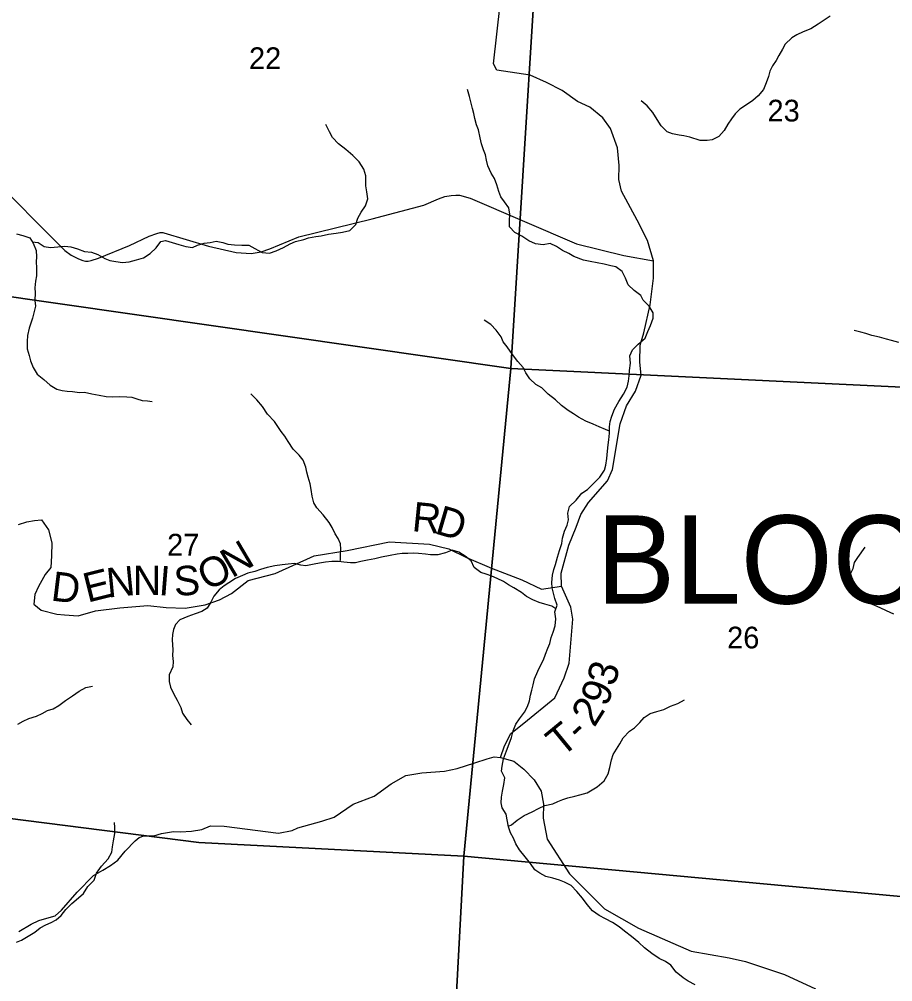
# Model space of a CAD drawing. Extents: x 1624196 to 2029251, y 146837 to 440034.
# Drawn here: x 1898481 to 1907383, y 283198 to 293004 of the extents above; entities that cross this region are included whole.
import ezdxf

# ---------------------------------------------------------------- set-up
doc = ezdxf.new("R2010")
doc.units = 0
for name, color, linetype in [('GM_X_County_Road', 7, 'Continuous'), ('GM_X_Minor_River', 7, 'Continuous'), ('GM_X_Section', 7, 'Continuous'), ('GM_X_Section_Text', 7, 'Continuous'), ('GM_X_Township_Road', 7, 'Continuous'), ('GM_X_Township_Road_Text', 7, 'Continuous'), ('GM_X_Township_Text', 7, 'Continuous')]:
    doc.layers.add(name, color=color, linetype=linetype)

msp = doc.modelspace()

# ---------------------------------------------------------------- linework, layer by layer
at = {"layer": 'GM_X_County_Road'}
msp.add_lwpolyline([(1898476.6, 283710.6), (1898603.1, 283784), (1898680.3, 283822), (1898761.9, 283846.2), (1898845.5, 283868.3), (1898910.2, 283928.1), (1899072.1, 284110.7), (1899236.3, 284279.4), (1899333.1, 284335.9), (1899410.2, 284382), (1899485, 284436), (1899560.9, 284528.2), (1899660.6, 284633.1), (1899702.1, 284667.1), (1899749.5, 284683.4), (1899853.7, 284686), (1899929.2, 284710), (1900053, 284729.2), (1900123.2, 284727), (1900237.3, 284733.8), (1900341.1, 284748.5), (1900428.4, 284786.8), (1900568.7, 284782.3), (1901121.6, 284712), (1901260.4, 284740.6), (1901320.6, 284765.1), (1901563.5, 284833.5), (1901688.7, 284876.7), (1901883.9, 285006), (1902096.4, 285087.6), (1902269.6, 285216.3), (1902421.9, 285298.4), (1902583.5, 285326.5), (1902813.6, 285344.4), (1902945.2, 285369.8), (1903124.1, 285428.4), (1903249.4, 285469.7), (1903319, 285489.5), (1903384.6, 285484.1), (1903522.5, 285446.5), (1903622.7, 285362.7), (1903727.5, 285257.1), (1903798.5, 285138.5), (1903821.8, 285006.7), (1903819.2, 284866.2), (1903860.4, 284652.6), (1904087.5, 284299.3), (1904444.9, 283941.2), (1904792.4, 283743.4), (1905329.1, 283510.2), (1905715.5, 283441.7), (1905880.8, 283403.7), (1906278.8, 283271.3), (1906594.9, 283126.9)], dxfattribs=at)
at = {"layer": 'GM_X_Minor_River'}
for points in [[(1906745.3, 293036.4), (1906683.2, 292996.4), (1906623.1, 292954.4), (1906547, 292906.3), (1906470.9, 292874.4), (1906406.8, 292846.4), (1906352.8, 292816.3), (1906284.6, 292750.3), (1906260.6, 292700.2), (1906222.4, 292634.1), (1906194.4, 292584.1), (1906156.3, 292530), (1906130.2, 292475.9), (1906116.1, 292421.8), (1906094, 292355.8), (1906063.9, 292287.7), (1906011.8, 292223.6), (1905957.7, 292177.5), (1905893.6, 292133.5), (1905825.5, 292089.5), (1905775.4, 292039.5), (1905739.3, 291989.4), (1905703.2, 291935.3), (1905663.1, 291871.3), (1905611, 291811.2), (1905540.9, 291775.2), (1905490.9, 291769.2), (1905418.9, 291769.3), (1905314.9, 291801.4), (1905254.8, 291815.5), (1905204.8, 291823.6), (1905136.8, 291837.7), (1905082.8, 291857.7), (1905020.9, 291917.9), (1904980.9, 291982.1), (1904939, 292054.2), (1904881.1, 292120.4), (1904819.1, 292172.5)], [(1903961.7, 287033.9), (1903937.8, 287104.1), (1903925.9, 287156.2), (1903911.9, 287212.3), (1903908, 287264.4), (1903916.1, 287340.5), (1903930.2, 287398.6), (1903946.3, 287448.7), (1903966.4, 287522.8), (1903986.5, 287590.9), (1904010.6, 287663), (1904016.7, 287717.1), (1904038.8, 287787.2), (1904064.9, 287851.3), (1904078.9, 287903.4), (1904071, 287971.5), (1904089.1, 288041.6), (1904155.3, 288103.7), (1904215.4, 288175.8), (1904271.5, 288211.8), (1904335.6, 288277.9), (1904397.7, 288339.9), (1904443.8, 288410), (1904457.9, 288460.1), (1904468, 288530.2), (1904476.1, 288602.3), (1904482.2, 288668.5), (1904490.3, 288718.5), (1904494.4, 288788.7), (1904494.4, 288852.8), (1904502.5, 288906.9), (1904518.6, 288959), (1904548.7, 289031.1), (1904592.8, 289109.2), (1904639, 289185.3), (1904677.1, 289255.4), (1904689.2, 289317.5), (1904695.2, 289371.5), (1904699.3, 289425.6), (1904709.4, 289499.8), (1904703.5, 289573.9), (1904729.6, 289636), (1904787.7, 289694.1), (1904859.8, 289756.1), (1904886, 289824.2), (1904914, 289884.3), (1904942.2, 289958.4), (1904942.2, 290012.5), (1904900.3, 290080.7), (1904840.4, 290140.8), (1904816.4, 290191), (1904748.4, 290241.1), (1904686.5, 290297.3), (1904658.6, 290367.4), (1904624.6, 290433.6), (1904560.7, 290481.7), (1904510.7, 290491.8), (1904440.7, 290509.9), (1904370.6, 290522), (1904298.6, 290536), (1904232.6, 290550.1), (1904132.6, 290586.3), (1904080.6, 290616.4), (1904018.6, 290648.5), (1903956.7, 290688.6), (1903890.7, 290718.7), (1903820.6, 290704.8), (1903742.6, 290716.9), (1903674.6, 290747), (1903602.6, 290793.1), (1903530.6, 290831.3), (1903476.7, 290889.4), (1903476.8, 290951.5), (1903478.8, 291017.6), (1903470.9, 291081.8), (1903425, 291143.9), (1903387, 291194), (1903369.1, 291248.2), (1903349.2, 291316.3), (1903323.3, 291382.5), (1903289.3, 291436.6), (1903255.4, 291510.7), (1903243.5, 291566.8), (1903233.5, 291623), (1903211.6, 291673.1), (1903191.7, 291735.2), (1903177.8, 291797.3), (1903159.9, 291877.5), (1903141.9, 291929.6), (1903124, 291993.7), (1903112.1, 292043.8), (1903100.1, 292095.9), (1903082.2, 292164.1), (1903070.3, 292218.2), (1903050.4, 292288.3)], [(1898612.8, 290737.5), (1898674, 290729.4), (1898736, 290689.3), (1898800, 290677.2), (1898874.1, 290685.2), (1898944.1, 290693.1), (1899006.1, 290685), (1899074.1, 290664.9), (1899146.1, 290638.8), (1899216.2, 290632.8), (1899282.2, 290608.6), (1899352.1, 290566.5), (1899404.1, 290546.4), (1899466.2, 290536.4), (1899534.2, 290526.3), (1899600.2, 290532.2), (1899674.3, 290554.2), (1899746.3, 290574.2), (1899814.4, 290616.2), (1899874.6, 290674.2), (1899922.7, 290738.3), (1899972.7, 290750.3), (1900038.7, 290730.2), (1900106.7, 290710.1), (1900178.7, 290688), (1900244.8, 290679.9), (1900298.8, 290701.9), (1900366.9, 290723.9), (1900426.9, 290729.8), (1900489, 290741.8), (1900555, 290729.7), (1900607, 290713.7), (1900673, 290707.6), (1900749, 290701.5), (1900819.1, 290703.5), (1900883.1, 290667.3), (1900957, 290629.2), (1901031.1, 290621.1), (1901099.1, 290645.1), (1901175.2, 290677.1), (1901241.3, 290715.1), (1901297.4, 290739.1), (1901379.4, 290761.1), (1901429.5, 290777), (1901503.5, 290791), (1901557.6, 290799), (1901633.6, 290812.9), (1901709.7, 290824.9), (1901775.7, 290834.8), (1901849.8, 290852.8), (1901909.9, 290912.9), (1901932, 290977), (1901964.1, 291039), (1902010.2, 291103.1), (1902034.3, 291175.2), (1902024.4, 291245.4), (1902014.5, 291305.5), (1902012.6, 291355.6), (1902012.6, 291407.7), (1901992.7, 291475.8), (1901944.8, 291550), (1901878.8, 291616.2), (1901808.9, 291676.3), (1901734.9, 291736.5), (1901673, 291800.7), (1901641.1, 291858.8), (1901605.1, 291933)], [(1898452, 290817.8), (1898518, 290799.7), (1898588, 290775.6), (1898622, 290723.5), (1898653.9, 290649.3), (1898655.8, 290583.2), (1898653.7, 290531.1), (1898655.7, 290473), (1898655.6, 290390.8), (1898647.5, 290334.7), (1898639.4, 290266.6), (1898641.3, 290216.5), (1898641.2, 290138.4), (1898645.1, 290080.3), (1898633, 290026.2), (1898614.9, 289960.1), (1898582.8, 289855.9), (1898564.7, 289781.8), (1898560.6, 289721.7), (1898560.5, 289647.5), (1898580.4, 289579.4), (1898594.4, 289525.3), (1898624.3, 289455.1), (1898664.2, 289387), (1898732.2, 289334.8), (1898796.1, 289276.7), (1898864.1, 289236.5), (1898918.1, 289222.5), (1898968.1, 289216.4), (1899022.1, 289212.3), (1899096.2, 289202.3), (1899146.2, 289206.2), (1899220.2, 289188.1), (1899294.2, 289174), (1899366.2, 289159.9), (1899426.3, 289157.9), (1899504.3, 289159.8), (1899578.3, 289155.7), (1899628.4, 289153.7), (1899680.4, 289135.6), (1899734.4, 289121.5), (1899786.4, 289117.5), (1899836.4, 289111.4)], [(1904494.4, 288808.7), (1904454.4, 288824.8), (1904392.4, 288852.9), (1904328.4, 288879), (1904254.4, 288911.1), (1904180.4, 288949.2), (1904128.4, 288985.4), (1904076.5, 289017.5), (1904006.5, 289067.6), (1903944.5, 289125.8), (1903872.6, 289186), (1903806.6, 289248.1), (1903744.6, 289284.2), (1903682.7, 289342.4), (1903644.8, 289402.5), (1903614.8, 289454.7), (1903562.9, 289518.8), (1903506.9, 289587), (1903453, 289665.2), (1903413.1, 289717.3), (1903391.1, 289769.5), (1903341.2, 289837.6), (1903287.2, 289895.8), (1903217.3, 289937.9)], [(1907443.1, 289711.8), (1907371.1, 289731.8), (1907319.1, 289745.9), (1907247.1, 289766), (1907171.1, 289782.1), (1907109.1, 289804.2), (1907059, 289816.3), (1906991, 289834.4)], [(1901752.3, 287476.7), (1901755.2, 287502.8), (1901753.3, 287552.8), (1901757.4, 287606.9), (1901753.4, 287661), (1901729.5, 287713.2), (1901699.5, 287763.3), (1901669.6, 287825.4), (1901637.7, 287877.5), (1901577.7, 287953.7), (1901513.8, 288025.9), (1901481.9, 288076), (1901465.9, 288144.2), (1901456, 288212.3), (1901444.1, 288270.5), (1901424.2, 288338.6), (1901412.3, 288390.7), (1901402.3, 288440.8), (1901374.4, 288511), (1901332.4, 288563.1), (1901272.5, 288625.2), (1901220.6, 288701.4), (1901186.6, 288755.6), (1901148.7, 288805.7), (1901080.8, 288905.9), (1901010.8, 288982.1), (1900958.9, 289058.3), (1900903, 289128.5), (1900841, 289186.7)], [(1907393.3, 286944.7), (1907319.4, 286978.8), (1907255.4, 287008.9), (1907201.4, 287033), (1907149.4, 287053.1), (1907099.4, 287071.2), (1907029.4, 287109.3), (1906969.4, 287165.5), (1906951.5, 287215.6), (1906935.6, 287283.7), (1906951.7, 287355.8), (1906977.8, 287407.9), (1906993.8, 287468), (1907025.9, 287522.1), (1907102.1, 287626.2)], [(1903950.2, 286998.4), (1903909.7, 287023.9), (1903837.7, 287044), (1903777.7, 287062.1), (1903713.7, 287088.2), (1903649.7, 287124.4), (1903597.7, 287164.5), (1903521.7, 287210.6), (1903467.7, 287240.7), (1903415.8, 287274.8), (1903349.8, 287305), (1903297.8, 287331), (1903237.8, 287351.1), (1903185.8, 287369.2), (1903115.8, 287417.4), (1903087.9, 287485.5), (1903025.9, 287535.7), (1902961.9, 287573.8), (1902891.9, 287595.9), (1902823.9, 287567.9), (1902747.8, 287547.9), (1902671.8, 287548), (1902619.7, 287554.1), (1902549.7, 287562.1), (1902497.7, 287564.2), (1902441.7, 287562.2), (1902383.6, 287560.3), (1902331.6, 287554.3), (1902261.5, 287542.4), (1902171.5, 287524.4), (1902105.4, 287506.4), (1902029.4, 287492.5), (1901961.3, 287478.5), (1901907.3, 287466.5), (1901857.2, 287464.6), (1901789.2, 287472.7), (1901733.2, 287478.7), (1901665.2, 287480.8), (1901603.1, 287472.8), (1901541.1, 287462.9), (1901485, 287452.9), (1901401, 287437), (1901350.9, 287441), (1901284.9, 287461.1), (1901220.9, 287453.1), (1901160.8, 287445.2), (1901086.8, 287437.2), (1901006.7, 287419.3), (1900938.7, 287399.3), (1900880.6, 287379.3), (1900808.6, 287359.3), (1900754.5, 287337.3), (1900684.4, 287307.4), (1900618.3, 287263.3), (1900568.3, 287231.3), (1900518.2, 287191.3), (1900464.1, 287125.2), (1900432, 287067.1), (1900395.9, 287003.1), (1900341.8, 286971), (1900273.7, 286945), (1900197.7, 286921.1), (1900117.6, 286887.1), (1900073.5, 286837), (1900051.4, 286787), (1900041.3, 286734.9), (1900039.3, 286682.8), (1900043.2, 286630.7), (1900045.1, 286580.6), (1900043, 286522.5), (1900049, 286462.4), (1900046.9, 286408.3), (1900008.8, 286326.1), (1900008.7, 286256), (1900020.6, 286199.9), (1900054.5, 286129.7), (1900090.4, 286065.6), (1900128.4, 285991.4), (1900144.3, 285935.3), (1900188.2, 285869.1), (1900234.2, 285815)], [(1905369.2, 283165.5), (1905299.3, 283205.6), (1905247.3, 283239.7), (1905175.3, 283295.9), (1905119.4, 283366.1), (1905065.4, 283404.2), (1905003.4, 283434.3), (1904927.4, 283486.5), (1904853.5, 283544.6), (1904793.5, 283596.8), (1904721.6, 283659), (1904647.6, 283715.1), (1904595.6, 283757.3), (1904527.7, 283803.4), (1904453.7, 283839.5), (1904389.7, 283873.7), (1904321.7, 283921.8), (1904267.8, 283986), (1904221.8, 284050.2), (1904163.9, 284116.3), (1904106, 284180.5), (1904036, 284214.6), (1903986, 284232.7), (1903918, 284254.8), (1903845.9, 284270.9), (1903786, 284303), (1903734, 284339.1), (1903692, 284403.3), (1903636.1, 284471.5), (1903578.2, 284543.6), (1903542.2, 284603.8), (1903516.3, 284659.9), (1903488.4, 284716), (1903466.4, 284778.2), (1903454.5, 284848.3), (1903442.6, 284904.4), (1903402.7, 284970.6), (1903390.7, 285020.7), (1903394.8, 285078.8), (1903406.9, 285138.9), (1903419, 285207), (1903429.1, 285277.1), (1903395.2, 285343.3), (1903401.2, 285393.4), (1903415.3, 285469.5), (1903445.5, 285549.6), (1903473.6, 285623.7), (1903497.7, 285687.8), (1903515.8, 285755.9), (1903539.9, 285824), (1903580, 285878.1), (1903630.1, 285944.2), (1903660.2, 286002.3), (1903680.3, 286060.4), (1903692.3, 286118.5), (1903704.4, 286170.5), (1903716.5, 286224.6), (1903732.6, 286284.7), (1903764.7, 286362.8), (1903792.8, 286418.9), (1903822.9, 286479), (1903843, 286537.1), (1903869.1, 286595.2), (1903887.2, 286645.3), (1903901.2, 286705.3), (1903921.3, 286759.4), (1903943.4, 286825.5), (1903949.5, 286895.7), (1903939.6, 286965.8), (1903961.7, 287033.9)], [(1898467.3, 285822.6), (1898519.4, 285852.6), (1898579.4, 285880.6), (1898657.5, 285902.6), (1898713.6, 285932.6), (1898769.6, 285960.6), (1898827.7, 285978.6), (1898885.8, 286012.6), (1898951.9, 286064.6), (1899024, 286110.6), (1899092.1, 286158.7), (1899158.2, 286194.7), (1899228.2, 286208.6)], [(1903465.6, 284783), (1903496.5, 284798.2), (1903556.6, 284844.2), (1903626.7, 284892.2), (1903706.8, 284928.2), (1903770.8, 284962.2), (1903836.9, 284994.2), (1903917, 285010.2), (1903969, 285036.2), (1904019.1, 285056.2), (1904071.1, 285072.2), (1904141.2, 285088.1), (1904193.2, 285102.1), (1904267.3, 285122.1), (1904319.4, 285152.1), (1904371.4, 285184.1), (1904441.6, 285246.2), (1904483.7, 285316.3), (1904499.8, 285382.4), (1904517.9, 285458.5), (1904534, 285514.6), (1904568.1, 285566.6), (1904600.1, 285622.7), (1904634.2, 285684.8), (1904698.4, 285752.9), (1904750.4, 285784.9), (1904806.5, 285841), (1904848.6, 285891), (1904910.7, 285931), (1904978.8, 285953), (1905050.8, 285973), (1905116.9, 286005), (1905193, 286033), (1905259.1, 286071)], [(1898454.3, 283602.5), (1898504.4, 283622.5), (1898572.4, 283662.5), (1898640.5, 283704.5), (1898694.6, 283746.6), (1898752.7, 283776.6), (1898804.8, 283802.6), (1898856.8, 283830.6), (1898906.9, 283874.6), (1898957, 283934.7), (1899017.1, 283996.7), (1899083.2, 284052.8), (1899135.3, 284096.8), (1899179.4, 284168.9), (1899245.6, 284235), (1899269.7, 284305.1), (1899319.8, 284377.2), (1899387.9, 284449.2), (1899426, 284519.3), (1899432.1, 284571.4), (1899442.2, 284635.5), (1899456.3, 284707.7), (1899456.4, 284769.8), (1899450.5, 284821.9)]]:
    msp.add_lwpolyline(points, dxfattribs=at)
at = {"layer": 'GM_X_Section'}
for points in [[(1898509.2, 295562.3), (1903855.2, 295283.4), (1903489.2, 289447.4), (1898114.1, 290216.6)], [(1903855.2, 295283.4), (1909074.4, 294590.6), (1908687.3, 289196.7), (1903489.2, 289447.4)], [(1903489.2, 289447.4), (1903012.9, 284477.9), (1900310.9, 284615.5), (1897771.3, 284940.8), (1898114.1, 290216.6)], [(1908687.3, 289196.7), (1908272.6, 283991), (1903012.9, 284477.9), (1903489.2, 289447.4)], [(1903012.9, 284477.9), (1902730, 279215.8), (1897784.1, 279536.1), (1897450.1, 279566.8), (1897771.3, 284940.8), (1900310.9, 284615.5)], [(1903012.9, 284477.9), (1908272.6, 283991), (1907963.7, 278727), (1902932, 279203.4), (1902730, 279215.8)]]:
    msp.add_lwpolyline(points, close=True, dxfattribs=at)
at = {"layer": 'GM_X_Township_Road'}
for points in [[(1904945.6, 290541.3), (1904884.4, 290750.4), (1904779.2, 290958.3), (1904619.7, 291251.2), (1904592.7, 291370.8), (1904593.2, 291515.3), (1904576.9, 291695.4), (1904507.9, 291892.2), (1904427.2, 291998.5), (1904294.3, 292107.5), (1904170.6, 292166.5), (1904013.6, 292278.9), (1903853.2, 292361.1), (1903687.2, 292433.2), (1903347.2, 292484.8), (1903313.6, 292550.1), (1903383, 293155.6), (1903407.6, 293361.6), (1903416.4, 293435.3)], [(1898398.7, 291196.7), (1898706.8, 290887.5), (1898945.1, 290646.8), (1899010.1, 290600.4), (1899083.7, 290563.6), (1899129.7, 290545.2), (1899155, 290539.5), (1899182.7, 290538.5), (1899214.8, 290545.4), (1899287.7, 290569.2), (1899603.2, 290697.5), (1899805.3, 290792.8), (1899883.6, 290821), (1899915.8, 290831.4), (1899943.3, 290831.4), (1899954.7, 290828.7), (1900410.9, 290693.7), (1900691.1, 290626.6), (1900844.4, 290616.4), (1900945.5, 290634.8), (1901032.8, 290665.3), (1901330.4, 290789.1), (1902077.5, 290970.4), (1902603.2, 291110.1), (1902751.8, 291176), (1902818.9, 291196.7), (1902881.3, 291209.4), (1902929.2, 291210.5), (1902966, 291210.5), (1903074.4, 291180.1), (1904159.8, 290716.1), (1904643.7, 290595.8), (1904945.6, 290541.3)], [(1904006.1, 287229.9), (1904005, 287360.3), (1904080.2, 287645), (1904155.9, 287829.4), (1904204.8, 287959.1), (1904282, 288081.4), (1904475, 288302.9), (1904528.3, 288416.5), (1904605.1, 288883.9), (1904670.9, 289066.1), (1904761.4, 289216.8), (1904817.6, 289378.7), (1904806.3, 289510.8), (1904808.1, 289685.3), (1904845.2, 289808.6), (1904910.4, 290093.1), (1904945.8, 290366.8), (1904945.6, 290541.3)], [(1898471.9, 287856.7), (1898557.4, 287884.9), (1898635.2, 287898.9), (1898709.2, 287904.8), (1898777.9, 287802.2), (1898813.1, 287670.7), (1898810.3, 287538.3), (1898803.2, 287417.7), (1898744.8, 287348), (1898675.7, 287224), (1898639.5, 287144.8), (1898627.9, 287046.2), (1898705.6, 286984), (1898864.9, 286943.9), (1898943.2, 286937.8), (1899081.7, 286925.3), (1899258.9, 286975.9), (1899506.6, 287008.2), (1899790.6, 287031.4), (1899979.4, 287012.1), (1900170, 287004.9), (1900375.6, 287038.1), (1900520.6, 287089.9), (1900643.3, 287153.2), (1900814.4, 287287.9), (1901087.2, 287358.9), (1901485.7, 287537.5), (1901821, 287592.1), (1902255.7, 287679.2), (1902661.1, 287657.4), (1902858.6, 287610.2), (1903039.2, 287520.5), (1903292.3, 287410.5), (1903603.8, 287294), (1903804.5, 287198.8), (1904006.1, 287229.9)], [(1903384.6, 285484.1), (1903426.5, 285600.5), (1903491.6, 285726.6), (1903623.3, 285832.2), (1903937.7, 286090.8), (1904032.9, 286293.8), (1904085.3, 286445.6), (1904122.6, 286891.8), (1904103.6, 287013.7), (1904006.1, 287229.9)]]:
    msp.add_lwpolyline(points, dxfattribs=at)

# ---------------------------------------------------------------- texts
at = {"layer": 'GM_X_Section_Text'}
for s, p in [('22', (1900821.7, 292496.8)), ('23', (1906106.1, 291962.7)), ('27', (1899987.9, 287540.7)), ('26', (1905694.7, 286594.7))]:
    msp.add_text(s, height=221, rotation=0.00001, dxfattribs=at).set_placement(p)
at = {"layer": 'GM_X_Township_Road_Text'}
for s, rotation, p in [('R', 354.2964, (1902475.1, 287790.3)), ('D', 343.61128, (1902705.7, 287768.6)), ('N', 30.61858, (1900648.6, 287305.8)), ('O', 27.08682, (1900395.9, 287175.9)), ('E', 14.08345, (1899177, 287059)), ('N', 5.5638, (1899383.1, 287111.6)), ('N', 0.36429, (1899638.6, 287136.8)), ('I', 355.43666, (1899895.8, 287138.7)), ('S', 3.41398, (1900064.2, 287128.5)), ('D', 353.04352, (1898795.5, 287083.5)), ('3', 74.87298, (1904548.8, 286198.6)), ('9', 67.91199, (1904466.6, 285989.7)), ('2', 57.68456, (1904341.2, 285781.7)), ('T', 39.40941, (1904008.4, 285477.9)), ('-', 42.62727, (1904195.6, 285632.4))]:
    msp.add_text(s, height=300, rotation=rotation, dxfattribs=at).set_placement(p)
at = {"layer": 'GM_X_Township_Text'}
msp.add_text('BLOOM', height=900, rotation=0.00001, dxfattribs=at).set_placement((1904362.2, 287050))

doc.saveas('drawing.dxf')
